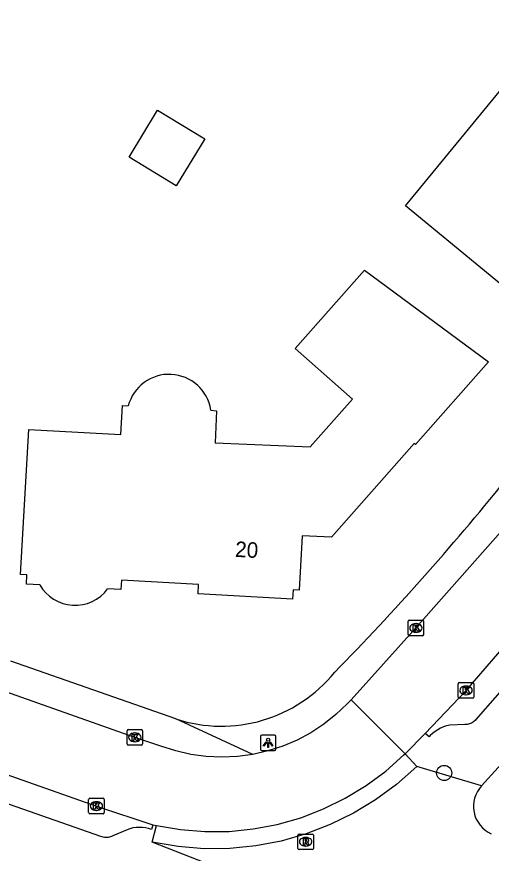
# Model space of a CAD drawing. Extents: x 158838 to 160074, y 386376 to 387776.
# Drawn here: x 159412.7 to 159443.3, y 386594.1 to 386648.1 of the extents above; entities that cross this region are included whole.
import ezdxf

# ---------------------------------------------------------------- set-up
doc = ezdxf.new("R2010")
doc.units = 0
for name, color, linetype in [('IMGEO_Boom', 7, 'Continuous'), ('IMGEO_Kolk', 7, 'Continuous'), ('IMGEO_Lichtpunt', 7, 'Continuous'), ('IMGEO_Pand', 7, 'Continuous'), ('IMGEO_Pand_nummerreeks', 7, 'Continuous'), ('IMGEO_Rijbaan_lokaal_gesloten', 7, 'Continuous'), ('IMGEO_Rioolput', 7, 'Continuous'), ('IMGEO_Voetpad_open', 7, 'Continuous')]:
    doc.layers.add(name, color=color, linetype=linetype)

msp = doc.modelspace()

# ---------------------------------------------------------------- linework, layer by layer
at = {"layer": 'IMGEO_Boom'}
msp.add_circle((159440.264, 386599.297), 0.489, dxfattribs=at)
at = {"layer": 'IMGEO_Kolk'}
for p, q in [((159438.011, 386609.151), (159438.863, 386609.151)), ((159437.936, 386608.225), (159437.936, 386609.077)), ((159438.424, 386608.931), (159438.449, 386608.931)), ((159438.937, 386609.077), (159438.937, 386608.225)), ((159438.863, 386608.151), (159438.011, 386608.151)), ((159438.447, 386608.371), (159438.422, 386608.371)), ((159441.169, 386604.196), (159441.169, 386605.048)), ((159441.244, 386605.122), (159442.096, 386605.122)), ((159441.657, 386604.902), (159441.682, 386604.902)), ((159442.17, 386605.048), (159442.17, 386604.196)), ((159441.68, 386604.342), (159441.655, 386604.342)), ((159442.096, 386604.122), (159441.244, 386604.122)), ((159419.875, 386602.095), (159420.727, 386602.095)), ((159419.8, 386601.169), (159419.8, 386602.021)), ((159420.288, 386601.875), (159420.313, 386601.875)), ((159420.801, 386602.021), (159420.801, 386601.169)), ((159420.727, 386601.095), (159419.875, 386601.095)), ((159420.311, 386601.315), (159420.286, 386601.315)), ((159417.32, 386596.739), (159417.32, 386597.591)), ((159417.395, 386597.665), (159418.247, 386597.665)), ((159417.808, 386597.445), (159417.833, 386597.445)), ((159418.321, 386597.591), (159418.321, 386596.739)), ((159417.831, 386596.885), (159417.806, 386596.885)), ((159418.247, 386596.665), (159417.395, 386596.665))]:
    msp.add_line(p, q, dxfattribs=at)
for points in [[(159438.011, 386609.151), (159438.863, 386609.151)], [(159437.936, 386608.225), (159437.936, 386609.077)], [(159438.257, 386608.851), (159438.38, 386608.851), (159438.38, 386608.7), (159438.51, 386608.851), (159438.674, 386608.851), (159438.528, 386608.7), (159438.681, 386608.451), (159438.529, 386608.451), (159438.444, 386608.615), (159438.38, 386608.548), (159438.38, 386608.451), (159438.257, 386608.451), (159438.257, 386608.851)], [(159438.937, 386609.077), (159438.937, 386608.225)], [(159438.863, 386608.151), (159438.011, 386608.151)], [(159441.169, 386604.196), (159441.169, 386605.048)], [(159441.244, 386605.122), (159442.096, 386605.122)], [(159441.49, 386604.822), (159441.613, 386604.822), (159441.613, 386604.671), (159441.743, 386604.822), (159441.907, 386604.822), (159441.761, 386604.671), (159441.914, 386604.422), (159441.762, 386604.422), (159441.677, 386604.586), (159441.613, 386604.519), (159441.613, 386604.422), (159441.49, 386604.422), (159441.49, 386604.822)], [(159442.17, 386605.048), (159442.17, 386604.196)], [(159442.096, 386604.122), (159441.244, 386604.122)], [(159419.875, 386602.095), (159420.727, 386602.095)], [(159419.8, 386601.169), (159419.8, 386602.021)], [(159420.121, 386601.795), (159420.244, 386601.795), (159420.244, 386601.644), (159420.374, 386601.795), (159420.538, 386601.795), (159420.392, 386601.644), (159420.545, 386601.395), (159420.393, 386601.395), (159420.308, 386601.559), (159420.244, 386601.492), (159420.244, 386601.395), (159420.121, 386601.395), (159420.121, 386601.795)], [(159420.801, 386602.021), (159420.801, 386601.169)], [(159420.727, 386601.095), (159419.875, 386601.095)], [(159417.32, 386596.739), (159417.32, 386597.591)], [(159417.395, 386597.665), (159418.247, 386597.665)], [(159417.641, 386597.365), (159417.764, 386597.365), (159417.764, 386597.214), (159417.894, 386597.365), (159418.058, 386597.365), (159417.912, 386597.214), (159418.065, 386596.965), (159417.913, 386596.965), (159417.828, 386597.129), (159417.764, 386597.062), (159417.764, 386596.965), (159417.641, 386596.965), (159417.641, 386597.365)], [(159418.321, 386597.591), (159418.321, 386596.739)], [(159418.247, 386596.665), (159417.395, 386596.665)]]:
    msp.add_lwpolyline(points, dxfattribs=at)
for centre, start, end in [((159438.013, 386609.075), 91.552, 178.448), ((159438.013, 386609.075), 91.552, 178.448), ((159438.861, 386609.075), 1.552, 88.448), ((159438.861, 386609.075), 1.552, 88.448), ((159438.013, 386608.227), 181.552, 268.448), ((159438.013, 386608.227), 181.552, 268.448), ((159438.861, 386608.227), 271.552, 358.448), ((159438.861, 386608.227), 271.552, 358.448), ((159441.246, 386605.046), 91.552, 178.448), ((159441.246, 386605.046), 91.552, 178.448), ((159442.094, 386605.046), 1.552, 88.448), ((159442.094, 386605.046), 1.552, 88.448), ((159441.246, 386604.198), 181.552, 268.448), ((159441.246, 386604.198), 181.552, 268.448), ((159442.094, 386604.198), 271.552, 358.448), ((159442.094, 386604.198), 271.552, 358.448), ((159419.877, 386602.019), 91.552, 178.448), ((159419.877, 386602.019), 91.552, 178.448), ((159420.725, 386602.019), 1.552, 88.448), ((159420.725, 386602.019), 1.552, 88.448), ((159419.877, 386601.171), 181.552, 268.448), ((159419.877, 386601.171), 181.552, 268.448), ((159420.725, 386601.171), 271.552, 358.448), ((159420.725, 386601.171), 271.552, 358.448), ((159417.397, 386597.589), 91.552, 178.448), ((159417.397, 386597.589), 91.552, 178.448), ((159418.245, 386597.589), 1.552, 88.448), ((159418.245, 386597.589), 1.552, 88.448), ((159417.397, 386596.741), 181.552, 268.448), ((159417.397, 386596.741), 181.552, 268.448), ((159418.245, 386596.741), 271.552, 358.448), ((159418.245, 386596.741), 271.552, 358.448)]:
    msp.add_arc(centre, 0.0765, start, end, dxfattribs=at)
for centre, major_axis, ratio, start_param, end_param in [((159438.423, 386608.651), (-0.387, 0.002), 0.722429, 4.712389, 7.853982), ((159438.448, 386608.651), (-0.39, 0.002), 0.717154, 1.570796, 4.712389), ((159441.656, 386604.622), (-0.387, 0.002), 0.722429, 4.712389, 7.853982), ((159441.681, 386604.622), (-0.39, 0.002), 0.717154, 1.570796, 4.712389), ((159420.287, 386601.595), (-0.387, 0.002), 0.722429, 4.712389, 7.853982), ((159420.312, 386601.595), (-0.39, 0.002), 0.717154, 1.570796, 4.712389), ((159417.807, 386597.165), (-0.387, 0.002), 0.722429, 4.712389, 7.853982), ((159417.832, 386597.165), (-0.39, 0.002), 0.717154, 1.570796, 4.712389)]:
    msp.add_ellipse(centre, major_axis=major_axis, ratio=ratio, start_param=start_param, end_param=end_param, dxfattribs=at)
at = {"layer": 'IMGEO_Lichtpunt'}
for p, q in [((159428.403, 386601.643), (159428.403, 386600.836)), ((159428.403, 386601.643), (159428.403, 386600.836)), ((159429.305, 386601.738), (159428.497, 386601.738)), ((159429.305, 386601.738), (159428.497, 386601.738)), ((159429.399, 386600.836), (159429.399, 386601.643)), ((159429.399, 386600.836), (159429.399, 386601.643)), ((159428.497, 386600.742), (159429.305, 386600.742)), ((159428.497, 386600.742), (159429.305, 386600.742))]:
    msp.add_line(p, q, dxfattribs=at)
for points in [[(159428.777, 386601.307), (159428.816, 386601.279), (159428.628, 386601.017), (159428.59, 386601.044), (159428.777, 386601.307)], [(159428.879, 386601.259), (159428.926, 386601.259), (159428.926, 386600.937), (159428.879, 386600.937), (159428.879, 386601.259)], [(159428.989, 386601.279), (159429.027, 386601.306), (159429.214, 386601.044), (159429.175, 386601.016), (159428.989, 386601.279)]]:
    msp.add_lwpolyline(points, dxfattribs=at)
msp.add_circle((159428.902, 386601.441), 0.0994, dxfattribs=at)
for centre, start, end in [((159428.497, 386601.643), 90, 180), ((159428.497, 386601.643), 90, 180), ((159429.305, 386601.643), 0, 90), ((159429.305, 386601.643), 0, 90), ((159428.497, 386600.836), 180, 270), ((159428.497, 386600.836), 180, 270), ((159429.305, 386600.836), 270, 0), ((159429.305, 386600.836), 270, 360)]:
    msp.add_arc(centre, 0.0946, start, end, dxfattribs=at)
at = {"layer": 'IMGEO_Pand'}
for points in [[(159446.695, 386646.725), (159453.991, 386640.72), (159451.079, 386637.151), (159450.429, 386637.7), (159448.944, 386635.922), (159449.598, 386635.384), (159451.127, 386634.128), (159450.324, 386633.139), (159451.002, 386632.578), (159448.552, 386629.611), (159447.869, 386630.171), (159447.015, 386629.131), (159445.486, 386630.392), (159445.057, 386629.876), (159437.774, 386635.878), (159446.695, 386646.725)], [(159419.925, 386639.01), (159421.767, 386642.045), (159424.811, 386640.198), (159422.968, 386637.163), (159419.925, 386639.01)], [(159425.203, 386622.702), (159425.571, 386622.654), (159425.483, 386620.579), (159431.614, 386620.32), (159434.348, 386623.415), (159430.652, 386626.68), (159435.113, 386631.731), (159443.11, 386625.813)], [(159443.11, 386625.813), (159438.404, 386620.485), (159438.324, 386620.555), (159432.979, 386614.511), (159431.088, 386614.594), (159430.897, 386611.084), (159430.523, 386611.115), (159430.47, 386610.503), (159424.382, 386610.849), (159424.412, 386611.45), (159419.432, 386611.721), (159419.397, 386611.124), (159418.545, 386611.174)], [(159414.167, 386611.431), (159413.302, 386611.469), (159413.329, 386612.068), (159412.931, 386612.096), (159413.459, 386621.458), (159419.391, 386621.123), (159419.499, 386622.999), (159419.872, 386622.965)]]:
    msp.add_lwpolyline(points, dxfattribs=at)
for centre, radius, start, end in [((159422.51, 386622.28), 2.726, 8.9166, 165.4347), ((159416.439, 386612.718), 2.611, 209.5203, 323.7606)]:
    msp.add_arc(centre, radius, start, end, dxfattribs=at)
at = {"layer": 'IMGEO_Rijbaan_lokaal_gesloten'}
for points in [[(159445.723, 386616.887), (159438.438, 386608.651), (159434.251, 386604.023)], [(159427.909, 386600.492), (159426.915, 386600.358), (159425.913, 386600.313), (159424.911, 386600.359), (159423.916, 386600.493), (159422.938, 386600.716), (159421.984, 386601.025), (159420.301, 386601.594), (159411.591, 386604.664), (159400.078, 386608.954), (159390.997, 386612.638)], [(159439.024, 386601.841), (159441.67, 386604.622), (159448.47, 386612.488)], [(159434.251, 386604.023), (159434.001, 386603.754), (159433.274, 386603.063), (159432.488, 386602.44), (159431.649, 386601.889), (159430.765, 386601.415), (159429.842, 386601.023), (159428.887, 386600.714), (159427.909, 386600.492)], [(159437.735, 386600.524), (159434.251, 386604.023)], [(159437.735, 386600.524), (159439.024, 386601.841)], [(159421.688, 386595.906), (159423.238, 386595.64), (159424.806, 386595.514), (159426.378, 386595.529), (159427.943, 386595.684), (159429.488, 386595.978), (159431.001, 386596.409), (159432.469, 386596.973), (159433.881, 386597.666), (159435.225, 386598.483), (159436.49, 386599.416), (159437.668, 386600.459), (159437.735, 386600.524)], [(159411.128, 386599.512), (159411.164, 386599.499), (159417.822, 386597.165), (159421.467, 386595.944)], [(159421.467, 386595.944), (159421.688, 386595.906)]]:
    msp.add_lwpolyline(points, dxfattribs=at)
at = {"layer": 'IMGEO_Rioolput'}
for p, q in [((159430.821, 386594.433), (159430.821, 386595.285)), ((159430.896, 386595.359), (159431.748, 386595.359)), ((159431.309, 386595.139), (159431.334, 386595.139)), ((159431.822, 386595.285), (159431.822, 386594.433)), ((159431.332, 386594.579), (159431.307, 386594.579)), ((159431.748, 386594.359), (159430.896, 386594.359))]:
    msp.add_line(p, q, dxfattribs=at)
for points in [[(159430.821, 386594.433), (159430.821, 386595.285)], [(159430.896, 386595.359), (159431.748, 386595.359)], [(159431.822, 386595.285), (159431.822, 386594.433)], [(159431.41, 386595.057), (159431.158, 386595.059), (159431.158, 386594.659)], [(159431.158, 386594.659), (159431.282, 386594.659), (159431.282, 386594.821), (159431.293, 386594.821)], [(159431.336, 386594.978), (159431.282, 386594.978), (159431.282, 386594.897)], [(159431.282, 386594.897), (159431.334, 386594.897)], [(159431.34, 386594.792), (159431.411, 386594.659), (159431.551, 386594.659), (159431.486, 386594.785)], [(159431.748, 386594.359), (159430.896, 386594.359)]]:
    msp.add_lwpolyline(points, dxfattribs=at)
for centre, radius, start, end in [((159430.898, 386595.283), 0.0765, 91.552, 178.448), ((159430.898, 386595.283), 0.0765, 91.552, 178.448), ((159431.746, 386595.283), 0.0765, 1.552, 88.448), ((159431.746, 386595.283), 0.0765, 1.552, 88.448), ((159431.292, 386594.768), 0.0533, 26.0293, 88.6989), ((159431.318, 386595.086), 0.19, 274.7715, 282.9687), ((159431.342, 386594.882), 0.0964, 77.0061, 93.1865), ((159431.356, 386594.939), 0.0378, 276.6634, 79.6772), ((159431.409, 386594.947), 0.109, 350.3612, 89.416), ((159431.407, 386594.947), 0.112, 277.5842, 350.9817), ((159431.391, 386594.732), 0.108, 29.5134, 73.7905), ((159430.898, 386594.435), 0.0765, 181.552, 268.448), ((159430.898, 386594.435), 0.0765, 181.552, 268.448), ((159431.746, 386594.435), 0.0765, 271.552, 358.448), ((159431.746, 386594.435), 0.0765, 271.552, 358.448)]:
    msp.add_arc(centre, radius, start, end, dxfattribs=at)
for centre, major_axis, ratio, start_param, end_param in [((159431.308, 386594.859), (-0.387, 0.002), 0.722429, 4.712389, 7.853982), ((159431.333, 386594.859), (-0.39, 0.002), 0.717154, 1.570796, 4.712389)]:
    msp.add_ellipse(centre, major_axis=major_axis, ratio=ratio, start_param=start_param, end_param=end_param, dxfattribs=at)
at = {"layer": 'IMGEO_Voetpad_open'}
for points in [[(159524.846, 386728.532), (159523.607, 386726.844), (159523.829, 386721.437), (159523.936, 386720.207), (159523.989, 386717.606), (159523.81, 386715.012), (159523.4, 386712.444), (159522.762, 386709.923), (159521.901, 386707.468), (159520.825, 386705.101), (159506.854, 386682.053), (159500.252, 386671.907), (159500, 386671.529), (159492.426, 386660.371), (159492.025, 386659.896), (159480.297, 386643.692), (159466.865, 386626.712), (159452.919, 386610.024), (159444.818, 386600.823), (159442.679, 386598.473)], [(159449.82, 386611.305), (159442.297, 386602.741), (159442.255, 386602.691), (159442.203, 386602.639), (159442.147, 386602.592), (159442.087, 386602.55), (159442.023, 386602.514), (159441.956, 386602.483), (159441.887, 386602.459), (159441.816, 386602.441), (159441.744, 386602.429), (159441.67, 386602.424), (159441.597, 386602.425), (159440.617, 386602.373), (159440.415, 386602.328), (159440.218, 386602.265), (159440.027, 386602.185), (159439.844, 386602.088), (159439.671, 386601.975), (159439.508, 386601.847), (159439.358, 386601.705), (159439.295, 386601.637), (159439.024, 386601.841)], [(159422.951, 386602.783), (159412.287, 386606.508)], [(159427.909, 386600.492), (159422.951, 386602.783)], [(159437.735, 386600.524), (159438.488, 386599.716)], [(159438.488, 386599.716), (159437.182, 386598.56), (159435.838, 386597.569), (159434.41, 386596.7), (159432.909, 386595.964), (159431.35, 386595.365), (159429.742, 386594.907), (159428.1, 386594.594), (159426.438, 386594.43), (159424.767, 386594.414), (159423.101, 386594.547), (159421.41, 386594.838)], [(159442.679, 386598.473), (159438.488, 386599.716)], [(159421.467, 386595.944), (159421.377, 386595.655), (159421.184, 386595.715), (159420.986, 386595.758), (159420.785, 386595.782), (159420.582, 386595.789), (159420.38, 386595.778), (159420.18, 386595.748), (159419.983, 386595.701), (159419.796, 386595.638), (159418.871, 386595.24), (159418.796, 386595.203), (159418.723, 386595.175), (159418.648, 386595.154), (159418.571, 386595.139), (159418.493, 386595.132), (159418.415, 386595.131), (159418.337, 386595.138), (159418.26, 386595.151), (159418.184, 386595.171), (159418.111, 386595.198), (159410.54, 386597.836)], [(159421.41, 386594.838), (159421.688, 386595.906)], [(159435.489, 386589.322), (159421.41, 386594.838)]]:
    msp.add_lwpolyline(points, dxfattribs=at)
for centre, radius, start, end in [((159309.414, 386727.144), 173.342, 315.56908, 321.03606), ((159425.888, 386611.722), 9.409, 251.8094, 320.9643), ((159444.087, 386597.146), 1.935, 136.6992, 245.9918)]:
    msp.add_arc(centre, radius, start, end, dxfattribs=at)

# ---------------------------------------------------------------- texts
at = {"layer": 'IMGEO_Pand_nummerreeks'}
msp.add_text('20', height=1, rotation=356.7456, dxfattribs=at).set_placement((159426.748, 386613.239))

doc.saveas('drawing.dxf')
